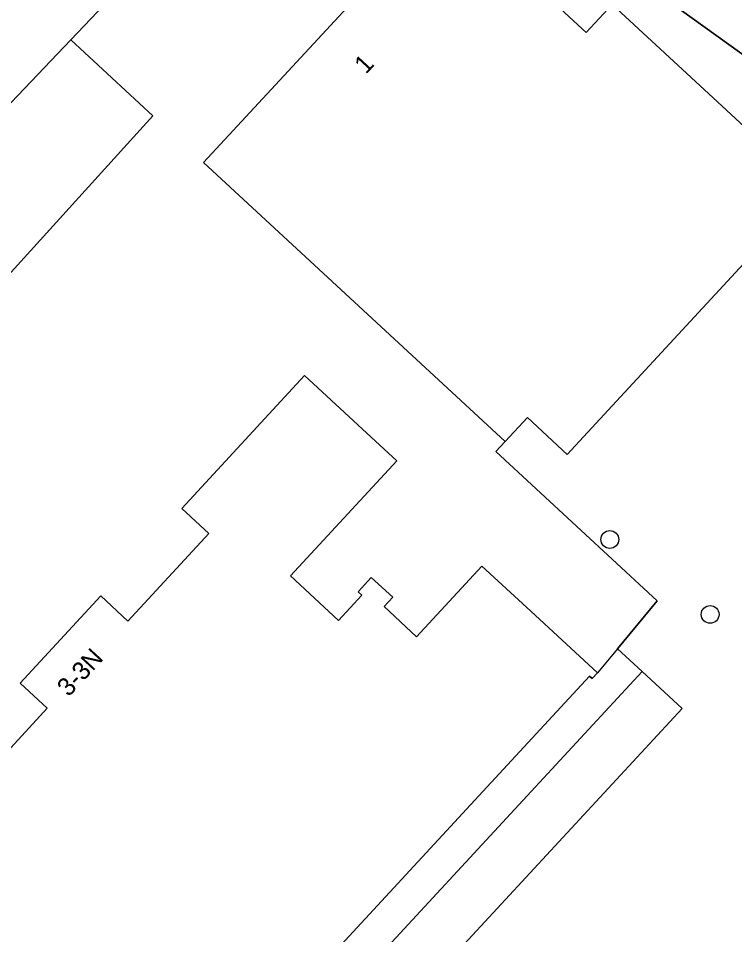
# Model space of a CAD drawing. Extents: x 159039 to 160102, y 381214 to 382524.
# Drawn here: x 159590.1 to 159629.5, y 381992.1 to 382042.6 of the extents above; entities that cross this region are included whole.
import ezdxf

# ---------------------------------------------------------------- set-up
doc = ezdxf.new("R2010")
doc.units = 0
for name, color, linetype in [('IMGEO_Boom', 7, 'Continuous'), ('IMGEO_Erf', 7, 'Continuous'), ('IMGEO_Groenvoorziening', 7, 'Continuous'), ('IMGEO_Hek', 7, 'Continuous'), ('IMGEO_Pand', 7, 'Continuous'), ('IMGEO_Pand_nummerreeks', 7, 'Continuous'), ('IMGEO_Voetpad_gesloten', 7, 'Continuous'), ('IMGEO_Voetpad_open', 7, 'Continuous')]:
    doc.layers.add(name, color=color, linetype=linetype)

msp = doc.modelspace()

# ---------------------------------------------------------------- linework, layer by layer
at = {"layer": 'IMGEO_Boom'}
for centre in [(159622.644, 382013.868), (159628.166, 382009.746)]:
    msp.add_circle(centre, 0.489, dxfattribs=at)
at = {"layer": 'IMGEO_Erf'}
for points in [[(159609.877, 382059.124), (159592.963, 382041.377), (159597.488, 382037.191), (159570.364, 382007.283)], [(159602.745, 381983.168), (159618.31, 382000), (159624.421, 382006.61), (159623.061, 382007.853), (159625.255, 382010.496), (159616.37, 382018.709), (159616.879, 382019.259), (159600.277, 382034.611), (159613.557, 382048.972), (159621.339, 382041.776), (159622.765, 382043.318), (159628.566, 382037.954), (159633.783, 382033.13), (159632.362, 382031.593), (159632.643, 382031.327), (159636.035, 382034.865), (159631.539, 382039.295), (159630.501, 382040.18), (159625.87, 382043.504)], [(159587.437, 382000), (159591.674, 382004.583), (159590.18, 382005.963), (159594.617, 382010.761), (159596.111, 382009.381), (159600.567, 382014.201), (159599.074, 382015.581), (159605.837, 382022.894), (159609.508, 382019.499), (159610.908, 382018.205), (159605.054, 382011.874), (159607.711, 382009.417), (159608.988, 382010.798), (159608.783, 382010.987), (159609.511, 382011.774), (159610.688, 382010.686), (159610.212, 382010.172), (159612.001, 382008.518), (159615.599, 382012.409), (159618.29, 382009.921), (159621.96, 382006.526), (159621.669, 382006.211), (159621.523, 382006.347), (159615.654, 382000), (159596.689, 381979.491)]]:
    msp.add_lwpolyline(points, dxfattribs=at)
at = {"layer": 'IMGEO_Groenvoorziening'}
for points in [[(159597.488, 382037.191), (159592.963, 382041.377), (159583.833, 382031.797), (159575.432, 382022.788), (159563.994, 382010.016), (159562.996, 382008.884), (159566.039, 382006.149), (159567.855, 382004.517), (159570.364, 382007.283)], [(159604.904, 381981.084), (159626.624, 382004.573), (159624.421, 382006.61), (159618.31, 382000), (159602.745, 381983.168)]]:
    msp.add_lwpolyline(points, close=True, dxfattribs=at)
msp.add_lwpolyline([(159663.228, 382008.066), (159638.888, 382032.053), (159639.757, 382027.362), (159638.505, 382025.839), (159632.643, 382031.327), (159632.362, 382031.593), (159629.564, 382028.567), (159620.302, 382018.552), (159618.104, 382020.584), (159616.879, 382019.259), (159616.37, 382018.709), (159625.255, 382010.496), (159623.061, 382007.853), (159624.421, 382006.61), (159626.624, 382004.573), (159604.904, 381981.084), (159606.447, 381979.593), (159609.529, 381976.617), (159620.126, 381966.384), (159657.794, 381998.953), (159659.089, 382000), (159664.09, 382004.24), (159664.309, 382004.099)], dxfattribs=at)
at = {"layer": 'IMGEO_Hek'}
for points in [[(159616.879, 382019.259), (159616.37, 382018.709), (159625.255, 382010.496), (159623.061, 382007.853)], [(159623.061, 382007.853), (159621.96, 382006.526)], [(159623.061, 382007.853), (159624.421, 382006.61)]]:
    msp.add_lwpolyline(points, dxfattribs=at)
at = {"layer": 'IMGEO_Pand'}
msp.add_lwpolyline([(159628.566, 382037.954), (159622.765, 382043.318), (159621.339, 382041.776), (159613.557, 382048.972), (159600.277, 382034.611), (159616.879, 382019.259), (159618.104, 382020.584), (159620.302, 382018.552), (159629.564, 382028.567), (159632.362, 382031.593), (159633.783, 382033.13)], close=True, dxfattribs=at)
msp.add_lwpolyline([(159596.689, 381979.491), (159615.654, 382000), (159621.523, 382006.347), (159621.669, 382006.211), (159621.96, 382006.526), (159618.29, 382009.921), (159615.599, 382012.409), (159612.001, 382008.518), (159610.212, 382010.172), (159610.688, 382010.686), (159609.511, 382011.774), (159608.783, 382010.987), (159608.988, 382010.798), (159607.711, 382009.417), (159605.054, 382011.874), (159610.908, 382018.205), (159609.508, 382019.499), (159605.837, 382022.894), (159599.074, 382015.581), (159600.567, 382014.201), (159596.111, 382009.381), (159594.617, 382010.761), (159590.18, 382005.963), (159591.674, 382004.583), (159587.437, 382000)], dxfattribs=at)
at = {"layer": 'IMGEO_Voetpad_gesloten'}
msp.add_lwpolyline([(159664.372, 382010.28), (159633.204, 382040.945), (159624.423, 382048.545), (159611.825, 382061.168), (159611.607, 382060.94), (159609.877, 382059.124), (159615.14, 382053.802), (159615.488, 382054.147), (159616.976, 382052.653), (159616.667, 382052.328), (159621.306, 382047.671), (159625.016, 382044.278), (159625.87, 382043.504), (159630.501, 382040.18), (159631.539, 382039.295), (159636.035, 382034.865), (159638.888, 382032.053), (159663.228, 382008.066)], dxfattribs=at)
at = {"layer": 'IMGEO_Voetpad_open'}
msp.add_lwpolyline([(159549.923, 381998.496), (159552.981, 381997.526), (159557.303, 382002.428), (159559.65, 382005.09), (159562.996, 382008.884), (159563.994, 382010.016), (159575.432, 382022.788), (159583.833, 382031.797), (159592.963, 382041.377), (159609.877, 382059.124), (159611.607, 382060.94), (159611.825, 382061.168), (159612.282, 382061.648), (159619.417, 382069.134), (159622.862, 382072.512), (159633.657, 382066.762), (159631.562, 382062.87)], dxfattribs=at)

# ---------------------------------------------------------------- texts
at = {"layer": 'IMGEO_Pand_nummerreeks'}
for s, p in [('1', (159609.216, 382039.446)), ('3-3N', (159592.848, 382005.167))]:
    msp.add_text(s, height=1, rotation=47.2404, dxfattribs=at).set_placement(p)

doc.saveas('drawing.dxf')
